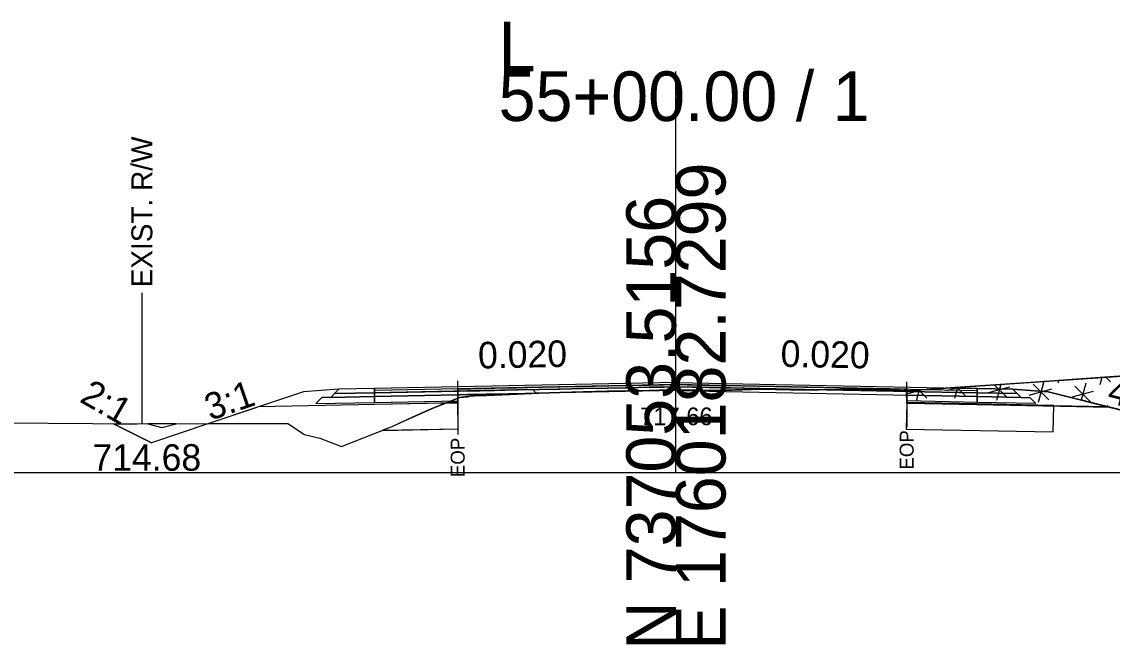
# Model space of a CAD drawing. Extents: x -26 to 4303, y -10 to 9577.
# Drawn here: x 4113.1 to 4174.6, y 4990.3 to 5025.4 of the extents above; entities that cross this region are included whole.
import ezdxf

# ---------------------------------------------------------------- set-up
doc = ezdxf.new("R2010")
doc.units = 0
for name, color, linetype in [('Exist CMT Pavement', 7, 'Continuous'), ('Old_Level_2', 7, 'Continuous'), ('Pattern 3', 7, 'Continuous'), ('Prop CMT Conc Surface', 7, 'Continuous'), ('Prop CMT Concrete Structures', 7, 'Continuous'), ('Prop CMT Concrete Wall', 7, 'Continuous'), ('Prop CMT Pvmt Course 1', 7, 'Continuous'), ('Prop CMT Pvmt Course 1 CG', 7, 'Continuous'), ('Prop CMT Pvmt Course 1 Wedge', 7, 'Continuous'), ('Prop CMT Pvmt Course 2', 7, 'Continuous'), ('Prop CMT Pvmt Course 2 Wedge', 7, 'Continuous'), ('Prop CMT Pvmt Course 3', 7, 'Continuous'), ('Prop CMT Pvmt Surface', 7, 'Continuous'), ('Prop CMT Pvmt Surface Shoulder', 7, 'Continuous'), ('Prop CMT Pvmt Wedge Surface 1', 7, 'Continuous'), ('Prop CMT Pvmt Wedge Surface 2', 7, 'Continuous'), ('Prop CMT Pvmt Wedge Surface 3', 7, 'Continuous'), ('Prop CMT Shld Paved Course 1', 7, 'Continuous'), ('Prop CMT Shld Paved Course 2', 7, 'Continuous'), ('Prop CMT Shld Paved Course 3', 7, 'Continuous'), ('Prop CMT Slope Grass', 7, 'Continuous'), ('Prop CMT Subgrade Earthwork', 7, 'Continuous'), ('Prop Road Sect_ Recs - UC Shallow (Outline)', 7, 'Continuous'), ('Prop Shade Light', 7, 'Continuous'), ('Prop XS DDE Elevations', 7, 'Continuous'), ('Prop XS Ditch Standard Text', 7, 'Continuous'), ('Prop XS Earthwork Shape', 7, 'Continuous'), ('Prop XS SE Text', 7, 'Continuous'), ('Prop XS Side Slope Text', 7, 'Continuous'), ('Prop XS Wedging', 7, 'Continuous')]:
    doc.layers.add(name, color=color, linetype=linetype)

msp = doc.modelspace()

# ---------------------------------------------------------------- linework, layer by layer
at = {"layer": 'Exist CMT Pavement'}
for points in [[(4150, 5005.084), (4133, 5004.744)], [(4150, 5005.084), (4167, 5004.744)]]:
    msp.add_lwpolyline(points, dxfattribs=at)
at = {"layer": 'Old_Level_2'}
for p, q in [((4150, 5000), (4150, 5022.631)), ((4150, 5000), (4150, 5022.631)), ((4000, 5000), (4150, 5000)), ((4000, 5000), (4150, 5000)), ((4150, 5000), (4300, 5000)), ((4150, 5000), (4300, 5000))]:
    msp.add_line(p, q, dxfattribs=at)
at = {"layer": 'Pattern 3'}
for p, q in [((4170.755, 5005.151), (4170.432, 5003.943)), ((4170.751, 5005.137), (4170.47, 5004.086)), ((4171.586, 5005.194), (4171.551, 5005.062)), ((4172.146, 5005.232), (4172.154, 5005.224)), ((4174.019, 5005.361), (4173.907, 5004.944)), ((4174.24, 5005.376), (4174.511, 5005.105)), ((4163.107, 5004.464), (4163.856, 5004.665)), ((4163.718, 5004.655), (4163.549, 5004.022)), ((4163.683, 5004.653), (4164.152, 5004.184)), ((4165.277, 5004.622), (4165.978, 5004.81)), ((4165.886, 5004.803), (4165.719, 5004.18)), ((4165.819, 5004.767), (4165.978, 5004.81)), ((4165.862, 5004.802), (4165.898, 5004.766)), ((4165.862, 5004.802), (4166.322, 5004.342)), ((4165.886, 5004.803), (4165.876, 5004.766)), ((4167.633, 5004.503), (4168.841, 5004.827)), ((4167.957, 5004.945), (4168.182, 5004.72)), ((4167.957, 5004.945), (4168.679, 5004.223)), ((4168.319, 5004.97), (4168.075, 5004.062)), ((4168.319, 5004.97), (4168.251, 5004.719)), ((4168.423, 5004.715), (4168.841, 5004.827)), ((4169.919, 5004.366), (4171.197, 5004.709)), ((4169.99, 5004.385), (4171.197, 5004.709)), ((4170.151, 5004.989), (4170.997, 5004.144)), ((4170.151, 5004.989), (4171.035, 5004.105)), ((4172.346, 5004.267), (4173.554, 5004.59)), ((4172.508, 5004.87), (4173.392, 5003.986)), ((4173.112, 5005.032), (4172.856, 5004.08)), ((4174.349, 5003.795), (4174.327, 5003.712))]:
    msp.add_line(p, q, dxfattribs=at)
for points in [[(4171.308, 5003.783), (4174.283, 5003.723), (4179, 5002.544), (4193.479, 5006.163), (4190.033, 5006.145), (4188.732, 5006.208), (4187.371, 5006.182), (4183.784, 5005.967), (4180.952, 5005.797), (4178.43, 5005.663), (4174.454, 5005.39), (4169.991, 5005.085), (4165.462, 5004.774), (4164.383, 5004.701), (4163.016, 5004.608), (4163.016, 5003.948)], [(4137.114, 5003.951), (4137.695, 5004.183), (4137.694, 5003.963)], [(4120.21, 5002.741), (4121, 5002.544), (4121.814, 5002.747)]]:
    msp.add_lwpolyline(points, close=True, dxfattribs=at)
at = {"layer": 'Prop CMT Conc Surface'}
for points in [[(4137.694, 5004.588), (4133, 5004.494)], [(4133, 5004.494), (4133, 5004.285)], [(4137.694, 5004.379), (4137.694, 5004.588)], [(4163.016, 5004.365), (4163.016, 5004.573)], [(4163.016, 5004.573), (4167, 5004.494)], [(4167, 5004.494), (4167, 5004.285)], [(4133, 5004.285), (4137.694, 5004.379)], [(4167, 5004.285), (4163.016, 5004.365)]]:
    msp.add_lwpolyline(points, dxfattribs=at)
at = {"layer": 'Prop CMT Concrete Structures'}
for points in [[(4133, 5004.494), (4133, 5004.744)], [(4137.694, 5004.588), (4133, 5004.494)], [(4150, 5004.959), (4137.694, 5004.713)], [(4137.694, 5004.713), (4137.694, 5004.588)], [(4150, 5004.959), (4163.016, 5004.698)], [(4163.016, 5004.698), (4163.016, 5004.573)], [(4163.016, 5004.573), (4167, 5004.494)], [(4167, 5004.494), (4167, 5004.744)]]:
    msp.add_lwpolyline(points, dxfattribs=at)
at = {"layer": 'Prop CMT Pvmt Course 1'}
for points in [[(4137.694, 5004.379), (4133, 5004.285)], [(4133, 5004.285), (4133, 5003.952)], [(4133, 5003.952), (4137.694, 5004.046)], [(4137.694, 5004.046), (4137.694, 5004.379)], [(4163.016, 5004.365), (4167, 5004.285)], [(4163.016, 5004.032), (4163.016, 5004.365)], [(4167, 5003.952), (4163.016, 5004.032)], [(4167, 5004.285), (4167, 5003.952)]]:
    msp.add_lwpolyline(points, dxfattribs=at)
at = {"layer": 'Prop CMT Pvmt Course 1 Wedge'}
for points in [[(4137.694, 5004.379), (4137.796, 5004.381), (4138.243, 5004.39), (4138.396, 5004.393), (4138.948, 5004.404), (4139.274, 5004.411), (4139.761, 5004.421), (4140.986, 5004.445), (4142.099, 5004.467)], [(4142.099, 5004.467), (4140.986, 5004.421), (4139.761, 5004.365), (4139.274, 5004.347), (4138.948, 5004.342), (4138.396, 5004.312), (4138.243, 5004.27), (4137.796, 5004.224), (4137.694, 5004.183)], [(4137.694, 5004.183), (4137.694, 5004.379)]]:
    msp.add_lwpolyline(points, dxfattribs=at)
at = {"layer": 'Prop CMT Pvmt Course 2'}
for points in [[(4133, 5004.744), (4131, 5004.704), (4130.745, 5004.449)], [(4130.745, 5004.449), (4133, 5004.494)], [(4133, 5004.494), (4133, 5004.744)], [(4167, 5004.744), (4169, 5004.704), (4169.255, 5004.449)], [(4167, 5004.494), (4167, 5004.744)], [(4169.255, 5004.449), (4167, 5004.494)]]:
    msp.add_lwpolyline(points, dxfattribs=at)
at = {"layer": 'Prop CMT Pvmt Course 2 Wedge'}
for p in [(4118.283, 5002.75), (4123.655, 5002.754)]:
    msp.add_line(p, (4120.427, 5001.678), dxfattribs=at)
for points in [[(4169, 5004.704), (4171, 5004.544), (4179, 5002.544), (4193.479, 5006.163)], [(4131, 5004.704), (4129, 5004.544), (4123.655, 5002.754)], [(4120.21, 5002.741), (4120.21, 5002.741)]]:
    msp.add_lwpolyline(points, dxfattribs=at)
at = {"layer": 'Prop CMT Pvmt Course 3'}
for points in [[(4133, 5004.494), (4130.745, 5004.449), (4130.532, 5004.236)], [(4133, 5004.285), (4133, 5004.494)], [(4167, 5004.494), (4169.255, 5004.449), (4169.468, 5004.236)], [(4167, 5004.285), (4167, 5004.494)], [(4130.532, 5004.236), (4133, 5004.285)], [(4169.468, 5004.236), (4167, 5004.285)]]:
    msp.add_lwpolyline(points, dxfattribs=at)
at = {"layer": 'Prop CMT Pvmt Surface'}
for points in [[(4150, 5004.834), (4133, 5004.494)], [(4133, 5004.494), (4133, 5004.744)], [(4150, 5004.834), (4167, 5004.494)], [(4167, 5004.494), (4167, 5004.744)]]:
    msp.add_lwpolyline(points, dxfattribs=at)
at = {"layer": 'Prop CMT Pvmt Surface Shoulder'}
for points in [[(4137.695, 5004.183), (4137.796, 5004.224), (4138.243, 5004.27), (4138.396, 5004.312), (4138.948, 5004.342), (4139.274, 5004.347), (4139.761, 5004.365), (4140.986, 5004.421), (4142.262, 5004.474), (4143.468, 5004.51), (4144.763, 5004.543), (4146.134, 5004.583), (4147.264, 5004.603), (4148.493, 5004.626), (4148.867, 5004.631), (4148.96, 5004.632), (4149.083, 5004.638), (4149.202, 5004.641), (4149.342, 5004.648), (4149.765, 5004.668), (4149.998, 5004.664)], [(4149.998, 5004.664), (4151.282, 5004.641), (4152.266, 5004.626), (4153.856, 5004.674), (4154.767, 5004.697), (4155.628, 5004.689), (4157.268, 5004.638), (4159.647, 5004.691), (4160.088, 5004.697), (4160.131, 5004.698), (4160.213, 5004.695), (4160.266, 5004.693), (4160.443, 5004.688), (4162.271, 5004.644), (4162.877, 5004.614), (4162.947, 5004.611), (4162.969, 5004.611), (4163.015, 5004.608)]]:
    msp.add_lwpolyline(points, dxfattribs=at)
at = {"layer": 'Prop CMT Pvmt Wedge Surface 1'}
for p, q in [((4137.692, 5003.921), (4133.018, 5003.827)), ((4163.016, 5003.906), (4166.982, 5003.827)), ((4133.018, 5003.827), (4126.469, 5003.696)), ((4166.982, 5003.827), (4174.465, 5003.677))]:
    msp.add_line(p, q, dxfattribs=at)
for points in [[(4163.016, 5003.906), (4163.015, 5004.608)], [(4137.692, 5003.921), (4137.695, 5004.183)]]:
    msp.add_lwpolyline(points, dxfattribs=at)
at = {"layer": 'Prop CMT Pvmt Wedge Surface 2'}
for points in [[(4137.694, 5004.713), (4137.796, 5004.715), (4138.243, 5004.724), (4138.396, 5004.727), (4138.948, 5004.738), (4139.274, 5004.744), (4139.761, 5004.754), (4140.986, 5004.778), (4142.262, 5004.804), (4143.468, 5004.828), (4144.763, 5004.854), (4146.134, 5004.881), (4147.264, 5004.904), (4148.493, 5004.929), (4148.867, 5004.936), (4148.96, 5004.938), (4149.083, 5004.94), (4149.202, 5004.943), (4149.342, 5004.946), (4149.765, 5004.954), (4150, 5004.959)], [(4150, 5004.834), (4149.765, 5004.829), (4149.342, 5004.821), (4149.202, 5004.818), (4149.083, 5004.815), (4148.96, 5004.813), (4148.867, 5004.811), (4148.493, 5004.804), (4147.264, 5004.779), (4146.134, 5004.756), (4144.763, 5004.729), (4143.468, 5004.703), (4142.262, 5004.679), (4140.986, 5004.653), (4139.761, 5004.629), (4139.274, 5004.619), (4138.948, 5004.613), (4138.396, 5004.602), (4138.243, 5004.599), (4137.796, 5004.59), (4137.694, 5004.588)], [(4137.694, 5004.588), (4137.694, 5004.713)], [(4150, 5004.959), (4150, 5004.834)], [(4150, 5004.959), (4151.282, 5004.933), (4152.266, 5004.913), (4153.856, 5004.882), (4154.767, 5004.863), (4155.628, 5004.846), (4157.268, 5004.813), (4159.647, 5004.766), (4160.088, 5004.757), (4160.131, 5004.756), (4160.213, 5004.754), (4160.266, 5004.753), (4160.443, 5004.75), (4162.271, 5004.713), (4162.877, 5004.701), (4162.947, 5004.7), (4162.969, 5004.699), (4163.016, 5004.698)], [(4163.016, 5004.608), (4162.969, 5004.611), (4162.947, 5004.611), (4162.877, 5004.614), (4162.271, 5004.644), (4160.443, 5004.688), (4160.266, 5004.693), (4160.213, 5004.695), (4160.131, 5004.698), (4160.088, 5004.697), (4159.647, 5004.691), (4158.453, 5004.665), (4157.268, 5004.688), (4155.628, 5004.721), (4154.767, 5004.738), (4153.856, 5004.757), (4152.266, 5004.788), (4151.282, 5004.808), (4150, 5004.834)], [(4163.016, 5004.698), (4163.016, 5004.608)]]:
    msp.add_lwpolyline(points, dxfattribs=at)
at = {"layer": 'Prop CMT Pvmt Wedge Surface 3'}
for points in [[(4137.694, 5004.588), (4137.796, 5004.59), (4138.243, 5004.599), (4138.396, 5004.602), (4138.948, 5004.613), (4139.274, 5004.619), (4139.761, 5004.629), (4140.986, 5004.653), (4142.262, 5004.679), (4143.468, 5004.703), (4144.763, 5004.729), (4146.134, 5004.756), (4147.264, 5004.779), (4148.493, 5004.804), (4148.867, 5004.811), (4148.96, 5004.813), (4149.083, 5004.815), (4149.202, 5004.818), (4149.342, 5004.821), (4149.765, 5004.829), (4150, 5004.834)], [(4150, 5004.664), (4149.765, 5004.668), (4149.342, 5004.648), (4149.202, 5004.641), (4149.083, 5004.638), (4148.96, 5004.632), (4148.867, 5004.631), (4148.493, 5004.626), (4147.264, 5004.603), (4146.134, 5004.583), (4144.763, 5004.543), (4143.468, 5004.51), (4142.262, 5004.474), (4142.099, 5004.467), (4140.986, 5004.445), (4139.761, 5004.421), (4139.274, 5004.411), (4138.948, 5004.404), (4138.396, 5004.393), (4138.243, 5004.39), (4137.796, 5004.381), (4137.694, 5004.379)], [(4137.694, 5004.379), (4137.694, 5004.588)], [(4150, 5004.834), (4150, 5004.664)], [(4150, 5004.834), (4151.282, 5004.808), (4152.266, 5004.788), (4153.856, 5004.757), (4154.767, 5004.738), (4155.628, 5004.721), (4157.268, 5004.688), (4158.453, 5004.665)], [(4158.453, 5004.665), (4157.268, 5004.638), (4155.628, 5004.689), (4154.767, 5004.697), (4153.856, 5004.674), (4152.266, 5004.626), (4151.282, 5004.641), (4150, 5004.664)]]:
    msp.add_lwpolyline(points, dxfattribs=at)
at = {"layer": 'Prop CMT Shld Paved Course 1'}
for points in [[(4133, 5004.285), (4133, 5004.744)], [(4150, 5004.625), (4133, 5004.285)], [(4150, 5004.625), (4167, 5004.285)], [(4167, 5004.285), (4167, 5004.744)]]:
    msp.add_lwpolyline(points, dxfattribs=at)
at = {"layer": 'Prop CMT Shld Paved Course 2'}
for points in [[(4133, 5004.744), (4131, 5004.704)], [(4167, 5004.744), (4169, 5004.704)]]:
    msp.add_lwpolyline(points, dxfattribs=at)
at = {"layer": 'Prop CMT Shld Paved Course 3'}
for points in [[(4150, 5005.084), (4133, 5004.744)], [(4133, 5004.744), (4133, 5004.494)], [(4133, 5004.494), (4137.694, 5004.588)], [(4137.694, 5004.713), (4150, 5004.959)], [(4137.694, 5004.588), (4137.694, 5004.713)], [(4150, 5004.834), (4150, 5005.084)], [(4150, 5005.084), (4167, 5004.744)], [(4150, 5004.959), (4150, 5004.834), (4150, 5004.834)], [(4163.016, 5004.698), (4150, 5004.959)], [(4163.016, 5004.573), (4163.016, 5004.698)], [(4167, 5004.494), (4163.016, 5004.573)], [(4167, 5004.744), (4167, 5004.494)]]:
    msp.add_lwpolyline(points, dxfattribs=at)
at = {"layer": 'Prop CMT Slope Grass'}
msp.add_lwpolyline([(4107.037, 5002.84), (4119.617, 5002.739), (4128.112, 5002.771), (4129.055, 5002.146), (4129.917, 5001.94), (4131.144, 5001.461), (4134.005, 5002.59), (4135.146, 5003.114), (4136.214, 5003.59), (4137.796, 5004.224), (4138.396, 5004.312), (4138.948, 5004.342), (4139.274, 5004.347), (4139.761, 5004.365), (4141.036, 5004.418), (4142.262, 5004.474), (4143.468, 5004.51), (4144.763, 5004.543), (4145.9, 5004.563), (4147.264, 5004.603), (4148.493, 5004.626), (4149.083, 5004.638), (4150, 5004.664), (4151.282, 5004.641), (4152.266, 5004.626), (4153.196, 5004.65), (4154.767, 5004.697), (4155.628, 5004.689), (4157.268, 5004.638), (4159.647, 5004.691), (4160.131, 5004.698), (4160.443, 5004.688), (4162.27, 5004.644), (4163.026, 5004.608), (4179.578, 5005.741)], dxfattribs=at)
at = {"layer": 'Prop CMT Subgrade Earthwork'}
for points in [[(4133, 5004.285), (4130.532, 5004.236), (4130.032, 5004.226), (4129.692, 5003.886)], [(4129.692, 5003.886), (4133, 5003.952)], [(4133, 5003.952), (4133, 5004.285)], [(4167, 5004.285), (4169.468, 5004.236), (4169.968, 5004.226), (4170.308, 5003.886)], [(4167, 5003.952), (4167, 5004.285)], [(4170.308, 5003.886), (4167, 5003.952)]]:
    msp.add_lwpolyline(points, dxfattribs=at)
at = {"layer": 'Prop Road Sect_ Recs - UC Shallow (Outline)'}
for points in [[(4137.725, 5002.463), (4137.695, 5003.963), (4137.114, 5003.951), (4136.804, 5003.826), (4135.897, 5003.448), (4135.008, 5003.05), (4134.458, 5002.798), (4133.982, 5002.581), (4133.445, 5002.369)], [(4162.986, 5002.449), (4171.278, 5002.283), (4171.308, 5003.783), (4163.016, 5003.948)]]:
    msp.add_lwpolyline(points, close=True, dxfattribs=at)
at = {"layer": 'Prop Shade Light'}
for p, q in [((4137.695, 5003.963), (4137.114, 5003.951)), ((4137.114, 5003.951), (4137.114, 5003.951)), ((4137.725, 5002.463), (4137.695, 5003.963)), ((4163.016, 5003.948), (4162.986, 5002.449)), ((4171.308, 5003.783), (4170.308, 5003.803)), ((4171.278, 5002.283), (4171.308, 5003.783)), ((4162.986, 5002.449), (4171.278, 5002.283))]:
    msp.add_line(p, q, dxfattribs=at)
for points in [[(4137.114, 5003.951), (4136.202, 5003.585), (4135.105, 5003.095), (4133.982, 5002.581)], [(4170.308, 5003.803), (4167, 5003.869), (4163.016, 5003.948)], [(4133.982, 5002.581), (4133.467, 5002.378), (4137.725, 5002.463)]]:
    msp.add_lwpolyline(points, dxfattribs=at)
at = {"layer": 'Prop XS DDE Elevations'}
for points in [[(4192.19, 5006.18), (4193.479, 5006.163), (4179, 5002.544), (4174.465, 5003.677), (4171, 5004.544), (4169, 5004.704), (4167, 5004.744), (4165.462, 5004.774), (4179.578, 5005.741), (4180.123, 5005.76), (4180.454, 5005.767), (4187.795, 5006.207), (4188.732, 5006.208), (4190.24, 5006.135), (4190.757, 5006.14)], [(4146.134, 5004.583), (4147.264, 5004.603), (4145.9, 5004.563), (4144.763, 5004.543)], [(4149.202, 5004.641), (4149.243, 5004.643), (4149.083, 5004.638)], [(4149.243, 5004.643), (4149.342, 5004.648), (4149.765, 5004.668), (4149.998, 5004.664)], [(4159.647, 5004.691), (4160.131, 5004.698), (4160.088, 5004.697)], [(4160.131, 5004.698), (4160.443, 5004.688), (4160.266, 5004.693), (4160.213, 5004.695)], [(4162.947, 5004.611), (4162.958, 5004.611), (4162.271, 5004.644), (4162.877, 5004.614)], [(4166.982, 5003.827), (4174.465, 5003.677), (4171, 5004.544), (4169, 5004.704), (4167, 5004.744), (4165.462, 5004.774), (4163.026, 5004.608), (4163.015, 5004.608), (4163.016, 5003.906)], [(4131.144, 5001.461), (4134.005, 5002.59), (4135.146, 5003.114), (4136.214, 5003.59), (4137.005, 5003.907), (4133.018, 5003.827), (4126.469, 5003.696), (4123.655, 5002.754), (4128.112, 5002.771), (4129.055, 5002.146), (4129.917, 5001.94)], [(4137.692, 5003.921), (4137.695, 5004.183), (4137.005, 5003.907)], [(4137.796, 5004.224), (4138.243, 5004.27), (4138.396, 5004.312)], [(4118.283, 5002.75), (4119.617, 5002.739), (4123.655, 5002.754), (4120.427, 5001.678)]]:
    msp.add_lwpolyline(points, close=True, dxfattribs=at)
at = {"layer": 'Prop XS Ditch Standard Text'}
for p, q in [((4119.884, 5010.141), (4119.884, 5002.74)), ((4163.016, 5004.608), (4163.016, 5002.558)), ((4137.694, 5004.183), (4137.694, 5002.132))]:
    msp.add_line(p, q, dxfattribs=at)
at = {"layer": 'Prop XS Earthwork Shape'}
msp.add_lwpolyline([(4118.283, 5002.75), (4119.617, 5002.739), (4123.655, 5002.754), (4120.427, 5001.678)], close=True, dxfattribs=at)
at = {"layer": 'Prop XS Wedging'}
for p, q in [((4137.694, 5004.183), (4137.694, 5005.163)), ((4163.016, 5004.608), (4163.016, 5005.105)), ((4137.694, 5004.713), (4137.694, 5004.588)), ((4137.694, 5004.588), (4141.91, 5004.672)), ((4141.91, 5004.672), (4137.694, 5004.588)), ((4137.694, 5004.588), (4137.695, 5004.183)), ((4141.91, 5004.672), (4142.122, 5004.468)), ((4141.91, 5004.672), (4142.122, 5004.468)), ((4142.122, 5004.468), (4141.91, 5004.672)), ((4150.002, 5004.959), (4150, 5004.959)), ((4163.015, 5004.698), (4150.002, 5004.959)), ((4163.015, 5004.608), (4163.015, 5004.698))]:
    msp.add_line(p, q, dxfattribs=at)
for points in [[(4150.002, 5004.959), (4133.002, 5004.619)], [(4141.91, 5004.672), (4133.005, 5004.494)], [(4150, 5004.959), (4149.998, 5004.959), (4137.694, 5004.713)], [(4142.122, 5004.468), (4142.262, 5004.474), (4143.468, 5004.51), (4144.763, 5004.543), (4145.9, 5004.563), (4147.264, 5004.603), (4148.493, 5004.626), (4149.083, 5004.638), (4150, 5004.664), (4151.282, 5004.641), (4152.266, 5004.626), (4153.196, 5004.65), (4154.767, 5004.697), (4155.628, 5004.689), (4157.268, 5004.638), (4159.647, 5004.691), (4160.131, 5004.698), (4160.443, 5004.688), (4162.27, 5004.644), (4163.015, 5004.608)], [(4149.998, 5004.959), (4166.998, 5004.619)], [(4163.015, 5004.608), (4163.015, 5004.608)], [(4137.695, 5004.183), (4137.796, 5004.224), (4138.396, 5004.312), (4138.948, 5004.342), (4139.274, 5004.347), (4139.761, 5004.365), (4141.036, 5004.418), (4142.122, 5004.468)]]:
    msp.add_lwpolyline(points, dxfattribs=at)

# ---------------------------------------------------------------- texts
at = {"layer": 'Old_Level_2'}
for s, p in [('L', (4140, 5022.631)), ('L', (4140, 5022.631)), ('55+00.00 / 1', (4140, 5019.831)), ('55+00.00 / 1', (4140, 5019.831))]:
    msp.add_text(s, height=2.8, dxfattribs=at).set_placement(p)
for s, p in [('E 1760182.7299', (4152.8, 4990)), ('E 1760182.7299', (4152.8, 4990)), ('N 737053.5156', (4150, 4990)), ('N 737053.5156', (4150, 4990))]:
    msp.add_text(s, height=2.8, rotation=90, dxfattribs=at).set_placement(p)
at = {"layer": 'Prop CMT Concrete Wall'}
for s, rotation, p in [('2:1', 330.14068, (4116.309, 5004.021)), ('3:1', 19.14466, (4123.743, 5002.911))]:
    msp.add_text(s, height=1.5, rotation=rotation, dxfattribs=at).set_placement(p)
msp.add_text('714.68', height=1.5, dxfattribs=at).set_placement((4117.092, 5000.094))
at = {"layer": 'Prop CMT Pvmt Course 1 CG'}
msp.add_text('717.66', height=1, dxfattribs=at).set_placement((4147.984, 5002.664))
at = {"layer": 'Prop XS Ditch Standard Text'}
for s, height, p in [('EXIST. R/W', 1.1811, (4120.475, 5010.444)), ('EOP', 0.7874, (4163.41, 5000.16)), ('EOP', 0.7874, (4138.087, 4999.734))]:
    msp.add_text(s, height=height, rotation=90, dxfattribs=at).set_placement(p)
at = {"layer": 'Prop XS SE Text'}
for rotation, p in [(1.14576, (4138.856, 5005.861)), (358.85424, (4155.896, 5005.966))]:
    msp.add_text('0.020', height=1.5, rotation=rotation, dxfattribs=at).set_placement(p)
at = {"layer": 'Prop XS Side Slope Text'}
msp.add_text('4:1', height=1.5, rotation=345.96376, dxfattribs=at).set_placement((4174.263, 5003.957))

doc.saveas('drawing.dxf')
